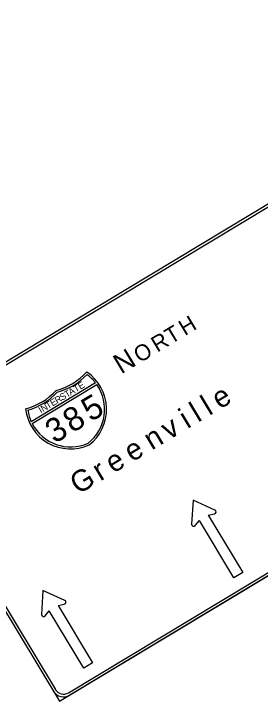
# Model space of a CAD drawing. Extents: x 1581789 to 1622364, y 1043167 to 1103486.
# Drawn here: x 1614137.5 to 1614199.4, y 1085516.2 to 1085689 of the extents above; entities that cross this region are included whole.
import ezdxf

# ---------------------------------------------------------------- set-up
doc = ezdxf.new("R2010")
doc.units = 0
doc.layers.add('RD_PD_PatLn2', color=7, linetype='Continuous')

msp = doc.modelspace()

# ---------------------------------------------------------------- linework, layer by layer
at = {"layer": 'RD_PD_PatLn2'}
for p, q in [((1614280.7, 1085689.03), (1614107.69, 1085584.76)), ((1614148.99, 1085516.25), (1614322, 1085620.52)), ((1614158.05, 1085596.24), (1614141.9, 1085586.51)), ((1614142.12, 1085586.05), (1614158.35, 1085595.84)), ((1614107.69, 1085584.76), (1614148.99, 1085516.25)), ((1614148.99, 1085516.25), (1614148.99, 1085516.25))]:
    msp.add_line(p, q, dxfattribs=at)
for points in [[(1614277.62, 1085686.4), (1614111.46, 1085586.26)], [(1614151.21, 1085518.37), (1614319.08, 1085619.54)], [(1614319.43, 1085618.97), (1614151.56, 1085517.79)], [(1614110.33, 1085581.68), (1614148.01, 1085519.16)], [(1614182.51, 1085566.81), (1614182.15, 1085560.78)], [(1614188.01, 1085564.31), (1614182.51, 1085566.81), (1614182.51, 1085566.81)], [(1614186.32, 1085562.99), (1614187.88, 1085563.34)], [(1614186.32, 1085562.99), (1614194.97, 1085548.63), (1614194.97, 1085548.63)], [(1614183.07, 1085560.43), (1614184.1, 1085561.66)], [(1614194.97, 1085548.63), (1614192.76, 1085547.3), (1614184.1, 1085561.66)], [(1614144.83, 1085544.09), (1614144.46, 1085538.07)], [(1614150.32, 1085541.6), (1614144.83, 1085544.09), (1614144.83, 1085544.09)], [(1614148.63, 1085540.28), (1614150.2, 1085540.63)], [(1614148.63, 1085540.28), (1614157.29, 1085525.92), (1614157.29, 1085525.92)], [(1614145.38, 1085537.72), (1614146.42, 1085538.95)], [(1614157.29, 1085525.92), (1614155.08, 1085524.58), (1614146.42, 1085538.95)]]:
    msp.add_lwpolyline(points, dxfattribs=at)
for centre, radius, start, end in [((1614144.08, 1085609.84), 16, 284.8192, 317.3345), ((1614144.11, 1085609.87), 16.5, 285.191, 315.6735), ((1614149.48, 1085589.62), 11.33, 307.8332, 55.83), ((1614149.48, 1085589.62), 10.83, 37.678, 53.5885), ((1614149.48, 1085589.61), 10.83, 308.1454, 35.0414), ((1614136.41, 1085605.21), 16, 284.8192, 317.3345), ((1614136.37, 1085605.2), 16.5, 286.4802, 316.9627), ((1614151.76, 1085590.99), 11.33, 186.3237, 294.3205), ((1614151.76, 1085590.99), 10.83, 188.5651, 204.4756), ((1614151.77, 1085590.99), 10.83, 207.1124, 294.0083), ((1614187.77, 1085563.85), 0.521, 282.493, 63.2853), ((1614182.67, 1085560.77), 0.521, 178.8684, 319.6607), ((1614150.09, 1085541.13), 0.521, 282.493, 63.2853), ((1614144.98, 1085538.06), 0.521, 178.8684, 319.6607), ((1614150.01, 1085520.36), 3, 211.0766, 301.0769), ((1614150.01, 1085520.36), 2.33, 211.0766, 301.0769)]:
    msp.add_arc(centre, radius, start, end, dxfattribs=at)

# ---------------------------------------------------------------- texts
for s, height, p in [('H', 4, (1614180.45, 1085607.99)), ('T', 4, (1614176.95, 1085605.87)), ('R', 4, (1614173.54, 1085603.82)), ('O', 4, (1614169.13, 1085601.16)), ('N', 5, (1614164.46, 1085598.35)), ('E', 1.67, (1614154.23, 1085594.52)), ('T', 1.67, (1614150.85, 1085592.48)), ('A', 1.67, (1614151.81, 1085593.06)), ('T', 1.67, (1614153.09, 1085593.83)), ('e', 5.33, (1614189.2, 1085589.52)), ('R', 1.67, (1614148.4, 1085591)), ('S', 1.67, (1614149.63, 1085591.74)), ('5', 6, (1614156.83, 1085586.36)), ('l', 5.33, (1614186.56, 1085587.93)), ('T', 1.67, (1614146.12, 1085589.63)), ('E', 1.67, (1614147.26, 1085590.32)), ('l', 5.33, (1614183.75, 1085586.23)), ('I', 1.67, (1614144.34, 1085588.56)), ('N', 1.67, (1614144.9, 1085588.89)), ('8', 6, (1614152.18, 1085583.55)), ('i', 5.33, (1614181.07, 1085584.62)), ('3', 6, (1614147.76, 1085580.89)), ('v', 5.33, (1614176.47, 1085581.85)), ('n', 5.33, (1614172.14, 1085579.24)), ('e', 5.33, (1614167.21, 1085576.26)), ('e', 5.33, (1614162.49, 1085573.42)), ('r', 5.33, (1614159.23, 1085571.46)), ('G', 5.33, (1614153.68, 1085568.11))]:
    msp.add_text(s, height=height, rotation=31.0768, dxfattribs=at).set_placement(p)

doc.saveas('drawing.dxf')
